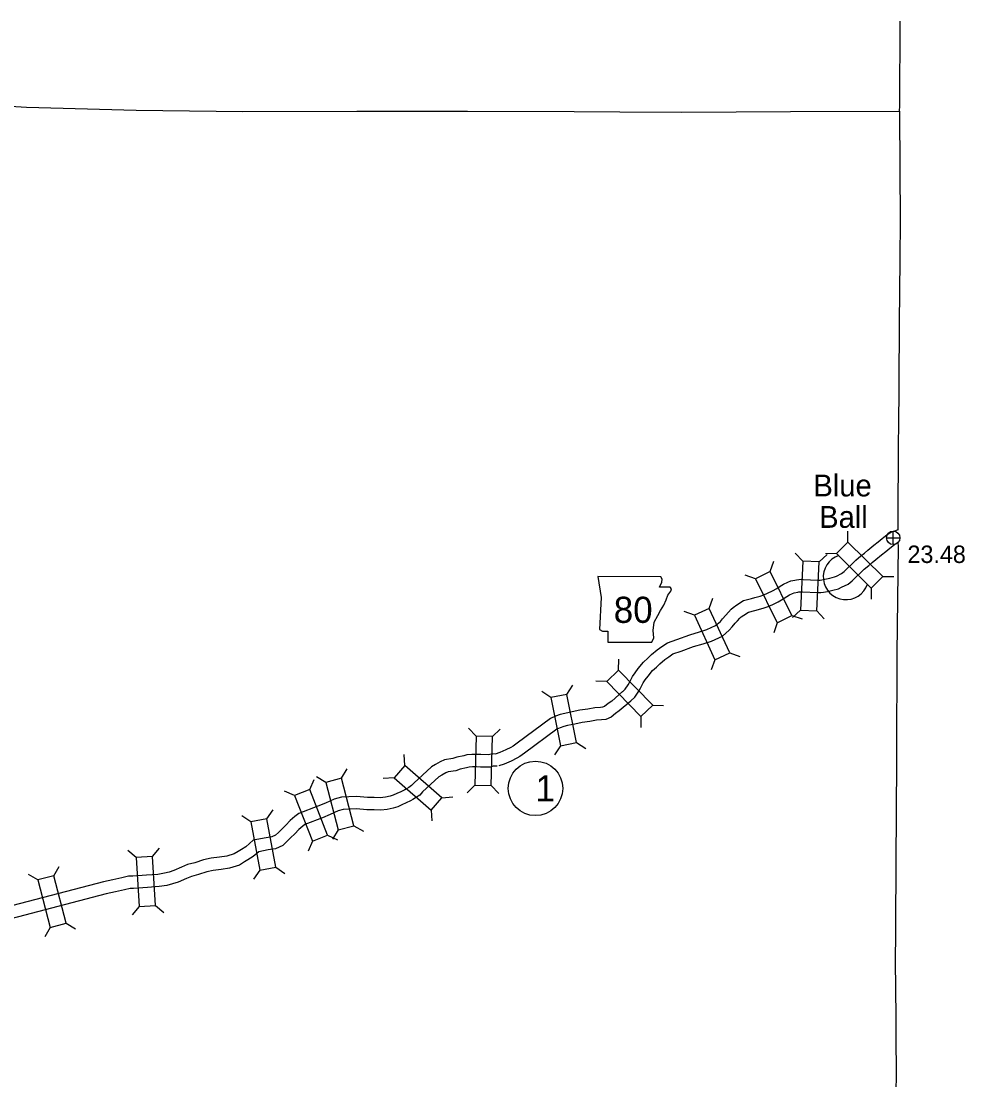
# Model space of a CAD drawing. Extents: x -939622 to -934245, y 1383184 to 1385301.
# Drawn here: x -936182.8 to -936114.3, y 1384317.3 to 1384394.2 of the extents above; entities that cross this region are included whole.
import ezdxf

# ---------------------------------------------------------------- set-up
doc = ezdxf.new("R2010")
doc.units = 0
for name, color, linetype in [('Level 10', 7, 'Continuous'), ('Level 2', 7, 'Continuous'), ('Level 20', 7, 'Continuous'), ('Level 21', 7, 'Continuous'), ('Level 24', 7, 'Continuous'), ('Level 25', 7, 'Continuous'), ('Level 26', 7, 'Continuous'), ('Level 27', 7, 'Continuous')]:
    doc.layers.add(name, color=color, linetype=linetype)

msp = doc.modelspace()

# ---------------------------------------------------------------- linework, layer by layer
at = {"layer": 'Level 10'}
for points in [[(-936139.16, 1384345.466), (-936138.946, 1384345.674), (-936138.728, 1384345.973), (-936138.649, 1384346.138), (-936138.424, 1384346.586), (-936138.229, 1384346.86), (-936138.001, 1384347.172), (-936137.617, 1384347.63), (-936137.313, 1384347.917), (-936137.044, 1384348.176), (-936136.642, 1384348.527), (-936136.292, 1384348.771), (-936135.878, 1384349.037), (-936135.191, 1384349.274), (-936134.265, 1384349.612), (-936133.556, 1384349.823), (-936133.013, 1384349.994), (-936132.385, 1384350.284), (-936132.037, 1384350.585), (-936131.876, 1384350.771), (-936131.644, 1384351.048), (-936131.461, 1384351.251), (-936131.249, 1384351.465), (-936131.108, 1384351.6), (-936130.851, 1384351.79), (-936130.359, 1384352.11), (-936129.769, 1384352.241), (-936129.525, 1384352.321), (-936129.14, 1384352.431), (-936128.888, 1384352.519), (-936128.605, 1384352.638), (-936128.258, 1384352.809), (-936127.946, 1384352.99), (-936127.7, 1384353.154), (-936127.445, 1384353.305), (-936127.142, 1384353.444), (-936126.915, 1384353.531), (-936126.622, 1384353.583), (-936126.499, 1384353.618), (-936126.18, 1384353.651), (-936126.022, 1384353.636), (-936124.966, 1384353.591), (-936124.784, 1384353.594), (-936124.668, 1384353.603), (-936124.445, 1384353.65), (-936124.081, 1384353.736), (-936123.756, 1384353.82), (-936123.606, 1384353.883), (-936123.247, 1384354.065), (-936123.056, 1384354.217), (-936122.781, 1384354.477), (-936122.523, 1384354.713), (-936122.201, 1384355.038), (-936121.828, 1384355.353), (-936121.579, 1384355.551), (-936121.326, 1384355.767), (-936120.9, 1384356.12), (-936120.582, 1384356.377), (-936120.296, 1384356.608), (-936120.053, 1384356.806), (-936119.856, 1384356.948), (-936119.612, 1384357.086), (-936119.299, 1384357.203), (-936119.112, 1384357.268)], [(-936138.534, 1384344.82), (-936138.264, 1384345.081), (-936137.952, 1384345.509), (-936137.841, 1384345.741), (-936137.65, 1384346.121), (-936137.499, 1384346.334), (-936137.292, 1384346.617), (-936136.961, 1384347.012), (-936136.692, 1384347.266), (-936136.436, 1384347.512), (-936136.086, 1384347.817), (-936135.791, 1384348.024), (-936135.483, 1384348.221), (-936134.89, 1384348.425), (-936133.982, 1384348.757), (-936133.292, 1384348.962), (-936132.687, 1384349.153), (-936131.893, 1384349.52), (-936131.4, 1384349.947), (-936131.191, 1384350.187), (-936130.964, 1384350.458), (-936130.807, 1384350.633), (-936130.619, 1384350.822), (-936130.528, 1384350.91), (-936130.337, 1384351.05), (-936130.005, 1384351.266), (-936129.531, 1384351.372), (-936129.26, 1384351.46), (-936128.868, 1384351.573), (-936128.565, 1384351.678), (-936128.232, 1384351.819), (-936127.833, 1384352.015), (-936127.47, 1384352.226), (-936127.22, 1384352.392), (-936127.027, 1384352.507), (-936126.793, 1384352.614), (-936126.673, 1384352.66), (-936126.421, 1384352.705), (-936126.329, 1384352.731), (-936126.176, 1384352.747), (-936126.083, 1384352.738), (-936124.978, 1384352.691), (-936124.742, 1384352.695), (-936124.54, 1384352.71), (-936124.249, 1384352.772), (-936123.865, 1384352.862), (-936123.468, 1384352.965), (-936123.228, 1384353.065), (-936122.758, 1384353.304), (-936122.465, 1384353.537), (-936122.168, 1384353.818), (-936121.9, 1384354.064), (-936121.59, 1384354.376), (-936121.258, 1384354.656), (-936121.007, 1384354.856), (-936120.746, 1384355.078), (-936120.33, 1384355.423), (-936120.016, 1384355.677), (-936119.729, 1384355.909), (-936119.506, 1384356.091), (-936119.369, 1384356.189), (-936119.23, 1384356.268), (-936119.219, 1384356.272)], [(-936139.141, 1384345.484), (-936139.933, 1384344.801), (-936140.193, 1384344.623), (-936140.453, 1384344.415), (-936140.597, 1384344.353), (-936140.757, 1384344.336), (-936141.162, 1384344.3), (-936141.678, 1384344.211), (-936142.25, 1384344.126), (-936142.808, 1384344.011), (-936143.328, 1384343.897), (-936143.674, 1384343.827), (-936144.025, 1384343.693), (-936144.372, 1384343.532), (-936146.807, 1384341.743), (-936147.104, 1384341.52), (-936147.262, 1384341.433), (-936147.615, 1384341.248), (-936148.055, 1384341.068), (-936148.411, 1384340.95)], [(-936138.553, 1384344.802), (-936139.383, 1384344.087), (-936139.657, 1384343.899), (-936139.985, 1384343.637), (-936140.366, 1384343.471), (-936140.672, 1384343.44), (-936141.045, 1384343.407), (-936141.534, 1384343.323), (-936142.092, 1384343.239), (-936142.621, 1384343.131), (-936143.142, 1384343.016), (-936143.423, 1384342.959), (-936143.675, 1384342.863), (-936143.911, 1384342.754), (-936146.27, 1384341.021), (-936146.615, 1384340.762), (-936146.837, 1384340.64), (-936147.235, 1384340.432), (-936147.743, 1384340.223), (-936148.128, 1384340.096)], [(-936148.293, 1384340.972), (-936148.684, 1384340.952), (-936148.889, 1384340.894), (-936149.439, 1384340.906), (-936149.719, 1384340.912), (-936150.087, 1384340.927), (-936150.464, 1384340.886), (-936150.688, 1384340.825), (-936151.195, 1384340.728), (-936151.482, 1384340.616), (-936152.075, 1384340.524), (-936152.39, 1384340.391), (-936152.743, 1384340.195), (-936153.036, 1384340.01), (-936154.319, 1384338.829), (-936154.473, 1384338.653), (-936154.676, 1384338.524), (-936154.851, 1384338.411), (-936154.972, 1384338.337), (-936155.243, 1384338.215), (-936155.542, 1384338.079), (-936155.806, 1384337.96), (-936156.039, 1384337.882), (-936156.377, 1384337.813), (-936156.744, 1384337.779), (-936157.18, 1384337.786), (-936157.677, 1384337.803), (-936158.467, 1384337.868), (-936159.036, 1384337.839), (-936159.573, 1384337.81), (-936160.102, 1384337.673), (-936160.738, 1384337.386), (-936161.29, 1384337.158), (-936162.663, 1384336.625), (-936162.946, 1384336.416), (-936163.297, 1384336.109), (-936163.602, 1384335.783), (-936163.888, 1384335.502), (-936164.153, 1384335.244), (-936164.351, 1384335.059), (-936164.623, 1384334.924), (-936165.036, 1384334.87), (-936165.99, 1384334.694), (-936166.517, 1384334.215), (-936166.825, 1384334.023), (-936167.077, 1384333.876), (-936167.351, 1384333.694), (-936167.89, 1384333.533), (-936168.435, 1384333.456), (-936169.04, 1384333.375), (-936169.58, 1384333.258), (-936170.209, 1384333.051), (-936170.757, 1384332.917), (-936171.181, 1384332.735), (-936171.754, 1384332.483), (-936172.09, 1384332.37), (-936172.426, 1384332.282), (-936172.907, 1384332.207), (-936173.729, 1384332.142), (-936174.043, 1384332.121), (-936174.406, 1384332.111), (-936174.766, 1384332.072)], [(-936148.246, 1384340.073), (-936148.536, 1384340.058), (-936148.774, 1384339.991), (-936149.458, 1384340.006), (-936149.747, 1384340.012), (-936150.056, 1384340.025), (-936150.295, 1384339.999), (-936150.484, 1384339.947), (-936150.945, 1384339.859), (-936151.248, 1384339.741), (-936151.827, 1384339.652), (-936151.995, 1384339.581), (-936152.285, 1384339.421), (-936152.486, 1384339.293), (-936153.674, 1384338.2), (-936153.881, 1384337.963), (-936154.189, 1384337.767), (-936154.372, 1384337.648), (-936154.553, 1384337.538), (-936154.872, 1384337.395), (-936155.17, 1384337.26), (-936155.478, 1384337.12), (-936155.806, 1384337.011), (-936156.245, 1384336.921), (-936156.709, 1384336.879), (-936157.202, 1384336.886), (-936157.73, 1384336.905), (-936158.481, 1384336.966), (-936158.989, 1384336.94), (-936159.434, 1384336.916), (-936159.801, 1384336.821), (-936160.381, 1384336.559), (-936160.956, 1384336.323), (-936162.225, 1384335.829), (-936162.382, 1384335.714), (-936162.671, 1384335.461), (-936162.958, 1384335.155), (-936163.259, 1384334.859), (-936163.532, 1384334.594), (-936163.832, 1384334.311), (-936164.358, 1384334.051), (-936164.896, 1384333.981), (-936165.574, 1384333.855), (-936165.972, 1384333.495), (-936166.36, 1384333.252), (-936166.602, 1384333.111), (-936166.964, 1384332.871), (-936167.697, 1384332.651), (-936168.312, 1384332.564), (-936168.885, 1384332.488), (-936169.343, 1384332.389), (-936169.961, 1384332.185), (-936170.471, 1384332.06), (-936170.822, 1384331.909), (-936171.429, 1384331.643), (-936171.833, 1384331.507), (-936172.243, 1384331.4), (-936172.802, 1384331.313), (-936173.663, 1384331.244), (-936174.001, 1384331.222), (-936174.345, 1384331.212), (-936174.67, 1384331.177)], [(-936174.729, 1384332.074), (-936175.041, 1384332.067), (-936175.524, 1384331.953), (-936176.172, 1384331.815), (-936176.86, 1384331.672), (-936186.804, 1384329.07), (-936187.241, 1384328.949), (-936187.674, 1384328.871), (-936188.153, 1384328.877), (-936188.428, 1384328.975), (-936188.71, 1384329.113), (-936189.068, 1384329.373), (-936189.778, 1384329.874), (-936190.439, 1384330.113), (-936190.842, 1384330.192), (-936191.235, 1384330.339), (-936191.835, 1384330.468)], [(-936174.707, 1384331.175), (-936174.925, 1384331.169), (-936175.326, 1384331.075), (-936175.987, 1384330.934), (-936176.655, 1384330.796), (-936186.57, 1384328.201), (-936187.041, 1384328.071), (-936187.6, 1384327.969), (-936188.313, 1384327.979), (-936188.778, 1384328.144), (-936189.177, 1384328.34), (-936189.592, 1384328.641), (-936190.198, 1384329.069), (-936190.68, 1384329.243), (-936191.088, 1384329.323), (-936191.489, 1384329.473), (-936192.025, 1384329.589)]]:
    msp.add_lwpolyline(points, dxfattribs=at)
at = {"layer": 'Level 2'}
for points in [[(-936139.352, 1384387.615), (-936134.832, 1384387.604), (-936126.935, 1384387.635), (-936119.021, 1384387.663), (-936119, 1384388.056), (-936118.983, 1384394.205)], [(-936195.486, 1384388.386), (-936190.324, 1384388.43), (-936182.44, 1384387.952), (-936174.485, 1384387.734), (-936166.726, 1384387.64), (-936158.459, 1384387.656), (-936150.405, 1384387.676), (-936142.667, 1384387.653), (-936139.352, 1384387.615)], [(-936119.021, 1384387.663), (-936118.995, 1384383.435)], [(-936118.995, 1384383.435), (-936118.986, 1384379.768), (-936119.001, 1384376.868)], [(-936119.001, 1384376.868), (-936119.04, 1384372.268), (-936119.048, 1384372.001), (-936119.106, 1384364.277), (-936119.114, 1384364.064), (-936119.144, 1384357.218)], [(-936119.146, 1384356.283), (-936119.132, 1384356.08), (-936119.208, 1384348.267), (-936119.252, 1384341.042), (-936119.25, 1384340.436), (-936119.303, 1384333.055), (-936119.287, 1384332.644), (-936119.33, 1384325.023), (-936119.326, 1384324.768), (-936119.256, 1384317.156), (-936119.288, 1384316.901), (-936119.299, 1384313.157)]]:
    msp.add_lwpolyline(points, dxfattribs=at)
at = {"layer": 'Level 20'}
for p, q in [((-936122.77, 1384356.355), (-936122.773, 1384357.147)), ((-936128.413, 1384354.217), (-936128.158, 1384354.967)), ((-936126.058, 1384354.971), (-936126.594, 1384355.554)), ((-936124.871, 1384354.92), (-936124.288, 1384355.456)), ((-936123.607, 1384355.512), (-936124.399, 1384355.509)), ((-936129.479, 1384353.693), (-936130.229, 1384353.948)), ((-936120.24, 1384353.845), (-936119.448, 1384353.848)), ((-936121.077, 1384353.002), (-936121.074, 1384352.21)), ((-936132.852, 1384351.536), (-936132.578, 1384352.279)), ((-936133.931, 1384351.038), (-936134.674, 1384351.311)), ((-936126.839, 1384351.019), (-936126.09, 1384350.764)), ((-936126.209, 1384351.41), (-936126.793, 1384350.874)), ((-936125.022, 1384351.36), (-936124.487, 1384350.776)), ((-936127.905, 1384350.495), (-936128.161, 1384349.745)), ((-936131.358, 1384348.3), (-936130.615, 1384348.027)), ((-936139.439, 1384347.051), (-936139.428, 1384347.843)), ((-936132.436, 1384347.802), (-936132.71, 1384347.059)), ((-936143.191, 1384345.284), (-936142.754, 1384345.944)), ((-936140.292, 1384346.224), (-936141.084, 1384346.236)), ((-936144.356, 1384345.047), (-936145.016, 1384345.485)), ((-936136.957, 1384344.494), (-936136.165, 1384344.482)), ((-936137.81, 1384343.666), (-936137.822, 1384342.874)), ((-936149.787, 1384342.246), (-936150.334, 1384342.819)), ((-936148.599, 1384342.219), (-936148.027, 1384342.767)), ((-936142.482, 1384341.791), (-936141.822, 1384341.354)), ((-936143.647, 1384341.555), (-936144.084, 1384340.894)), ((-936154.959, 1384340.121), (-936155.012, 1384340.912)), ((-936159.556, 1384339.191), (-936159.155, 1384339.873)), ((-936161.863, 1384338.365), (-936161.544, 1384339.09)), ((-936160.706, 1384338.892), (-936161.389, 1384339.293)), ((-936155.74, 1384339.227), (-936156.531, 1384339.174)), ((-936149.867, 1384338.683), (-936150.44, 1384338.136)), ((-936148.68, 1384338.656), (-936148.132, 1384338.084)), ((-936162.97, 1384337.934), (-936163.695, 1384338.253)), ((-936152.275, 1384337.776), (-936151.485, 1384337.829)), ((-936166.154, 1384336.018), (-936166.806, 1384336.467)), ((-936164.986, 1384336.234), (-936164.537, 1384336.886)), ((-936153.057, 1384336.882), (-936153.004, 1384336.091)), ((-936158.66, 1384335.741), (-936157.977, 1384335.34)), ((-936160.57, 1384335.044), (-936159.845, 1384334.725)), ((-936159.81, 1384335.442), (-936160.211, 1384334.76)), ((-936173.306, 1384333.505), (-936172.784, 1384334.101)), ((-936161.678, 1384334.613), (-936161.996, 1384333.888)), ((-936174.491, 1384333.426), (-936175.087, 1384333.947)), ((-936180.475, 1384332.103), (-936180.075, 1384332.787)), ((-936165.507, 1384332.513), (-936165.956, 1384331.861)), ((-936164.339, 1384332.729), (-936163.687, 1384332.28)), ((-936181.625, 1384331.802), (-936182.308, 1384332.202)), ((-936174.254, 1384329.87), (-936174.775, 1384329.274)), ((-936173.068, 1384329.949), (-936172.472, 1384329.428)), ((-936179.573, 1384328.655), (-936178.889, 1384328.255)), ((-936180.722, 1384328.354), (-936181.122, 1384327.671))]:
    msp.add_line(p, q, dxfattribs=at)
for points in [[(-936123.607, 1384355.512), (-936121.077, 1384353.002), (-936120.24, 1384353.845), (-936122.77, 1384356.355)], [(-936125.022, 1384351.36), (-936124.871, 1384354.92), (-936126.058, 1384354.971), (-936126.209, 1384351.41)], [(-936129.479, 1384353.693), (-936127.905, 1384350.495), (-936126.839, 1384351.019), (-936128.413, 1384354.217)], [(-936131.358, 1384348.3), (-936132.852, 1384351.536), (-936133.931, 1384351.038), (-936132.436, 1384347.802)], [(-936140.292, 1384346.224), (-936137.81, 1384343.666), (-936136.957, 1384344.494), (-936139.439, 1384347.051)], [(-936142.482, 1384341.791), (-936143.191, 1384345.284), (-936144.356, 1384345.047), (-936143.647, 1384341.555)], [(-936148.68, 1384338.656), (-936148.599, 1384342.219), (-936149.787, 1384342.246), (-936149.867, 1384338.683)], [(-936155.74, 1384339.227), (-936153.057, 1384336.882), (-936152.275, 1384337.776), (-936154.959, 1384340.121)], [(-936160.706, 1384338.892), (-936159.81, 1384335.442), (-936158.66, 1384335.741), (-936159.556, 1384339.191)], [(-936162.97, 1384337.934), (-936161.678, 1384334.613), (-936160.57, 1384335.044), (-936161.863, 1384338.365)], [(-936166.154, 1384336.018), (-936165.507, 1384332.513), (-936164.339, 1384332.729), (-936164.986, 1384336.234)], [(-936173.068, 1384329.949), (-936173.306, 1384333.505), (-936174.491, 1384333.426), (-936174.254, 1384329.87)], [(-936181.625, 1384331.802), (-936180.722, 1384328.354), (-936179.573, 1384328.655), (-936180.475, 1384332.103)]]:
    msp.add_lwpolyline(points, close=True, dxfattribs=at)
at = {"layer": 'Level 21'}
msp.add_lwpolyline([(-936140.937, 1384353.841), (-936140.708, 1384352.318), (-936140.81, 1384350.009), (-936140.607, 1384349.882), (-936140.226, 1384349.882), (-936140.226, 1384349.07), (-936137.029, 1384349.07), (-936136.877, 1384349.4), (-936136.927, 1384349.933), (-936136.851, 1384350.542), (-936136.572, 1384351.024), (-936136.394, 1384351.379), (-936136.141, 1384351.76), (-936135.988, 1384352.166), (-936135.861, 1384352.496), (-936135.633, 1384352.775), (-936135.582, 1384352.952), (-936135.684, 1384353.079), (-936136.47, 1384353.079), (-936136.293, 1384353.435), (-936136.267, 1384353.663), (-936136.373, 1384353.838)], close=True, dxfattribs=at)
at = {"layer": 'Level 24'}
msp.add_arc((-936122.918, 1384353.815), 1.65, 108.47705, 341.8498, dxfattribs=at)
at = {"layer": 'Level 26'}
for p, q in [((-936119.484, 1384356.172), (-936119.484, 1384357.147)), ((-936119.971, 1384356.66), (-936118.996, 1384356.66))]:
    msp.add_line(p, q, dxfattribs=at)
msp.add_circle((-936119.484, 1384356.66), 0.487, dxfattribs=at)
at = {"layer": 'Level 27'}
msp.add_circle((-936145.472, 1384338.454), 1.98, dxfattribs=at)

# ---------------------------------------------------------------- texts
at = {"layer": 'Level 21'}
msp.add_text('80', height=1.9008, dxfattribs=at).set_placement((-936139.788, 1384350.48))
at = {"layer": 'Level 24'}
for s, p in [('Blue', (-936125.283, 1384359.671)), ('Ball', (-936124.863, 1384357.386))]:
    msp.add_text(s, height=1.584, dxfattribs=at).set_placement(p)
at = {"layer": 'Level 25'}
msp.add_text('23.48', height=1.2672, dxfattribs=at).set_placement((-936118.447, 1384354.833))
at = {"layer": 'Level 27'}
msp.add_text('1', height=1.901, dxfattribs=at).set_placement((-936145.472, 1384337.503))

doc.saveas('drawing.dxf')
